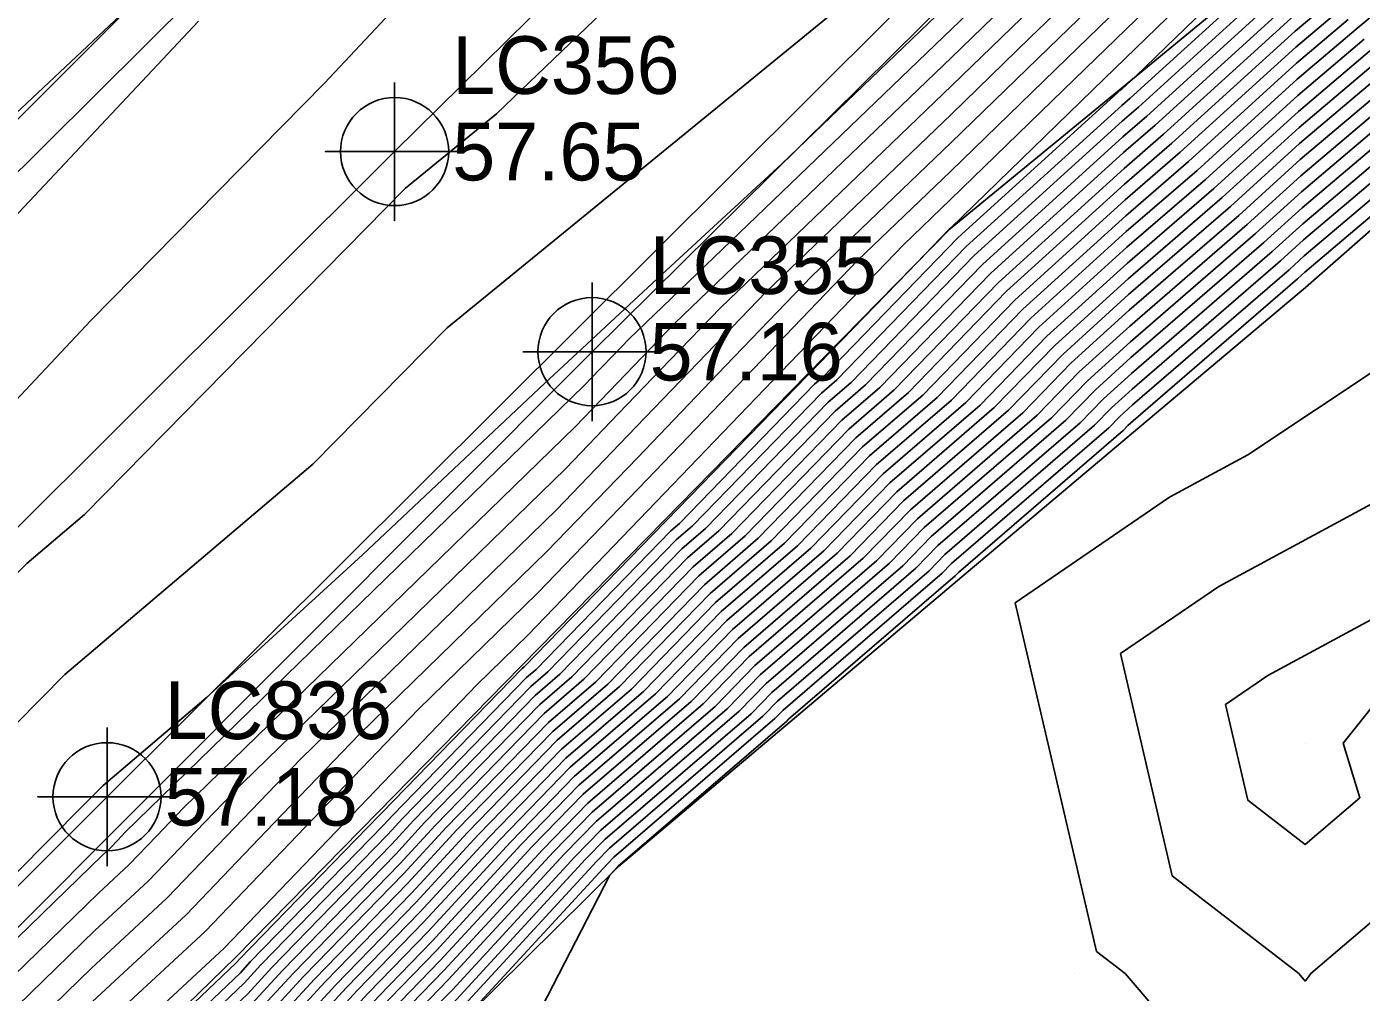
# Model space of a CAD drawing. Extents: x 2188792 to 2191981, y 386090 to 389710.
# Drawn here: x 2191034.8 to 2191092.6, y 388759.5 to 388801.3 of the extents above; entities that cross this region are included whole.
import ezdxf

# ---------------------------------------------------------------- set-up
doc = ezdxf.new("R2010")
doc.units = 0
for name, color, linetype in [('DTM Contours Major', 7, 'Continuous'), ('DTM Contours Minor', 7, 'Continuous'), ('Exist DTM QL2 LIDAR Elevation Point', 7, 'Continuous'), ('Exist Roads EOP', 7, 'Continuous'), ('Exist Roads EOP Cogo Elevation', 7, 'Continuous'), ('Exist Roads EOP Cogo Number', 7, 'Continuous'), ('Exist Roads EOP Cogo Point CELL', 7, 'Continuous'), ('Exist Roads EOT', 7, 'Continuous'), ('Exist Roads EOT Cogo Elevation', 7, 'Continuous'), ('Exist Roads EOT Cogo Number', 7, 'Continuous'), ('Exist Roads EOT Cogo Point CELL', 7, 'Continuous'), ('PH Exist DTM Breakline', 7, 'Continuous')]:
    doc.layers.add(name, color=color, linetype=linetype)

msp = doc.modelspace()

# ---------------------------------------------------------------- linework, layer by layer
at = {"layer": 'DTM Contours Major'}
for points in [[(2190957.07, 388685.271), (2190964.897, 388693.101), (2190970.015, 388698.009), (2190985.549, 388713.655), (2190988.119, 388716.163), (2191000.171, 388728.126), (2191001.154, 388729.112), (2191016.311, 388744.146), (2191021.304, 388749.11), (2191021.321, 388749.127), (2191021.34, 388749.144), (2191021.36, 388749.163), (2191038.059, 388765.4), (2191038.417, 388765.732), (2191038.737, 388766.065), (2191039.048, 388766.39), (2191058.97, 388785.791), (2191059.627, 388786.473), (2191060.268, 388787.14), (2191060.895, 388787.792), (2191074.915, 388801.253), (2191075.872, 388802.182), (2191076.658, 388802.945), (2191095.2, 388820.754)], [(2191031.828, 388747.29), (2191037.587, 388752.779), (2191038.62, 388753.911), (2191044.374, 388759.402), (2191045.412, 388760.532), (2191050.61, 388765.877), (2191051.576, 388766.925), (2191056.84, 388772.337), (2191057.905, 388773.254), (2191063.195, 388778.697), (2191064.223, 388779.583), (2191069.539, 388785.056), (2191070.53, 388785.912), (2191075.871, 388791.416), (2191082.286, 388797.242), (2191082.987, 388797.849), (2191089.67, 388803.931)], [(2191032.898, 388752.97), (2191037.289, 388757.24), (2191042.527, 388762.1), (2191047.202, 388766.974), (2191051.759, 388771.725), (2191056.94, 388776.771), (2191061.672, 388781.691), (2191066.294, 388786.497), (2191070.811, 388791.192), (2191074.855, 388795.075), (2191079.887, 388799.961), (2191084.018, 388803.971)], [(2190937.024, 388700.844), (2190937.399, 388701.635), (2190944.469, 388709.514), (2190946.555, 388711.972), (2190949.092, 388714.961), (2190952.245, 388718.675), (2190963.183, 388729.917), (2190966.263, 388733.358), (2190969.789, 388737.297), (2190977.278, 388744.438), (2190980.417, 388748.054), (2190984.143, 388752.347), (2190987.709, 388754.929), (2190999.031, 388765.653), (2191002.619, 388768.554), (2191005.275, 388770.702), (2191007.32, 388772.355), (2191018.915, 388783.2), (2191020.165, 388784.328), (2191021.223, 388785.281), (2191039.794, 388802.727)], [(2191034.525, 388746.604), (2191038.477, 388750.371), (2191041.117, 388753.262), (2191045.176, 388757.136), (2191047.732, 388759.915), (2191051.488, 388763.777), (2191053.903, 388766.397), (2191057.786, 388770.39), (2191060.494, 388772.719), (2191064.413, 388776.751), (2191067.071, 388779.042), (2191071.024, 388783.113), (2191073.634, 388785.365), (2191077.621, 388789.474), (2191082.41, 388793.824), (2191084.8, 388795.89), (2191089.808, 388800.449), (2191091.743, 388802.087)], [(2191042.239, 388801.575), (2191023.757, 388781.907), (2191020.201, 388778.295), (2191007.25, 388764.518), (2191003.929, 388761.167), (2190988.443, 388744.746), (2190982.221, 388738.471), (2190969.719, 388726.456), (2190965.939, 388722.901), (2190949.011, 388706.617), (2190945.187, 388703.013), (2190932.424, 388689.18)], [(2191032.782, 388741.015), (2191037.223, 388745.917), (2191039.368, 388747.962), (2191043.614, 388752.612), (2191045.979, 388754.869), (2191050.052, 388759.298), (2191052.365, 388761.677), (2191056.23, 388765.87), (2191058.732, 388768.442), (2191063.083, 388772.185), (2191065.63, 388774.805), (2191069.919, 388778.501), (2191072.509, 388781.169), (2191076.737, 388784.817), (2191079.371, 388787.532), (2191082.535, 388790.405), (2191086.612, 388793.932), (2191089.946, 388796.966), (2191093.445, 388799.929)], [(2191034.417, 388739.156), (2191039.92, 388745.231), (2191040.259, 388745.553), (2191046.111, 388751.963), (2191046.781, 388752.602), (2191052.372, 388758.682), (2191053.243, 388759.577), (2191058.557, 388765.342), (2191059.678, 388766.494), (2191065.672, 388771.651), (2191066.847, 388772.86), (2191072.767, 388777.96), (2191073.995, 388779.225), (2191079.841, 388784.27), (2191081.121, 388785.59), (2191082.659, 388786.987), (2191088.425, 388791.973), (2191090.084, 388793.483), (2191095.148, 388797.771)]]:
    msp.add_lwpolyline(points, dxfattribs=at)
at = {"layer": 'DTM Contours Minor'}
for points in [[(2191119.358, 388870.268), (2191109.799, 388861.543), (2191104.692, 388854.965), (2191091.714, 388842.873), (2191085.098, 388836.109), (2191075.842, 388827.217), (2191067.084, 388818.281), (2191054.529, 388806.191), (2191047.695, 388798.893), (2191037.551, 388788.575), (2191029.965, 388780.502), (2191015.841, 388766.153), (2191010.773, 388760.762), (2191000.586, 388750.484), (2190994.581, 388744.116), (2190979.182, 388728.584), (2190974.399, 388723.988), (2190963.846, 388714.064), (2190956.357, 388706.86), (2190943.217, 388694.474), (2190936.725, 388687.439)], [(2191125.879, 388865.19), (2191114.024, 388854.028), (2191110.135, 388849.732), (2191094.202, 388834.845), (2191088.581, 388829.571), (2191076.2, 388817.689), (2191072.815, 388814.51), (2191055.157, 388797.553), (2191051.214, 388794.333), (2191037.294, 388780.185), (2191034.79, 388778.062), (2191016.701, 388759.74), (2191013.63, 388756.639), (2191001.262, 388744.168), (2190998.901, 388741.784), (2190981.055, 388723.789), (2190977.697, 388720.702), (2190963.618, 388707.26), (2190962.316, 388706.06), (2190944.22, 388688.738), (2190941.246, 388685.935), (2190941.026, 388685.698), (2190937.899, 388682.174), (2190927.868, 388670.864)], [(2190934.116, 388671.227), (2190941.964, 388680.077), (2190949.594, 388688.469), (2190962.951, 388701.254), (2190970.551, 388708.261), (2190978.743, 388716.083), (2190990.928, 388727.28), (2191000.081, 388736.51), (2191008.884, 388745.398), (2191015.289, 388751.857), (2191026.961, 388763.641), (2191036.447, 388773.249), (2191047.193, 388782.362), (2191053.02, 388788.284), (2191071.983, 388803.773), (2191075.089, 388806.756), (2191089.007, 388819.828), (2191090.516, 388821.276), (2191111.538, 388840.998), (2191112.061, 388841.488), (2191124.054, 388854.735), (2191125.909, 388856.481), (2191132.462, 388863.801)], [(2190958.316, 388691.404), (2190963.585, 388696.448), (2190977.484, 388709.263), (2190979.79, 388711.464), (2191000.8, 388730.772), (2191001.26, 388731.237), (2191016.505, 388746.628), (2191016.947, 388747.074), (2191037.221, 388767.543), (2191038.103, 388768.436), (2191042.574, 388772.227), (2191049.352, 388778.431), (2191057.257, 388785.885), (2191062.524, 388790.784), (2191067.532, 388795.388), (2191074.927, 388802.488), (2191075.069, 388802.626), (2191075.186, 388802.74), (2191095.831, 388822.569)], [(2191030.209, 388747.702), (2191037.052, 388754.225), (2191037.122, 388754.301), (2191043.892, 388760.762), (2191044.02, 388760.901), (2191050.084, 388767.138), (2191050.18, 388767.242), (2191056.273, 388773.506), (2191056.352, 388773.574), (2191062.465, 388779.864), (2191062.515, 388779.907), (2191068.648, 388786.223), (2191068.668, 388786.24), (2191072.996, 388790.7), (2191074.778, 388792.553), (2191074.831, 388792.603), (2191081.493, 388799.072), (2191086.961, 388804.381)], [(2191030.749, 388747.565), (2191037.23, 388753.743), (2191037.621, 388754.171), (2191044.053, 388760.309), (2191044.484, 388760.778), (2191050.259, 388766.717), (2191050.645, 388767.136), (2191056.462, 388773.116), (2191056.87, 388773.468), (2191062.708, 388779.475), (2191063.084, 388779.799), (2191068.945, 388785.834), (2191069.289, 388786.131), (2191075.171, 388792.193), (2191082.236, 388798.61), (2191082.262, 388798.632), (2191082.875, 388799.19), (2191088.433, 388804.587)], [(2191031.288, 388747.428), (2191037.409, 388753.261), (2191038.121, 388754.041), (2191044.213, 388759.856), (2191044.948, 388760.655), (2191050.435, 388766.297), (2191051.111, 388767.031), (2191056.651, 388772.727), (2191057.388, 388773.361), (2191062.952, 388779.086), (2191063.654, 388779.691), (2191069.242, 388785.445), (2191069.91, 388786.021), (2191075.521, 388791.804), (2191082.261, 388797.926), (2191082.625, 388798.24), (2191089.643, 388804.628)], [(2191028.949, 388747.908), (2191035.205, 388753.732), (2191037.135, 388755.608), (2191043.349, 388761.374), (2191048.894, 388767.155), (2191054.301, 388772.792), (2191056.534, 388774.967), (2191062.081, 388780.734), (2191067.5, 388786.368), (2191072.794, 388791.872), (2191074.843, 388793.839), (2191080.69, 388799.517), (2191085.489, 388804.176)], [(2191025.975, 388750.686), (2191037.751, 388762.136), (2191040.061, 388764.279), (2191042.123, 388766.429), (2191044.133, 388768.524), (2191058.158, 388782.183), (2191060.445, 388784.56), (2191062.679, 388786.883), (2191064.861, 388789.152), (2191074.891, 388798.781), (2191077.478, 388801.294), (2191079.602, 388803.355)], [(2191028.282, 388751.447), (2191037.597, 388760.504), (2191040.883, 388763.553), (2191043.816, 388766.61), (2191046.675, 388769.591), (2191057.752, 388780.379), (2191060.854, 388783.604), (2191063.884, 388786.754), (2191066.844, 388789.832), (2191074.879, 388797.546), (2191078.281, 388800.849), (2191081.074, 388803.561)], [(2191030.59, 388752.209), (2191037.443, 388758.872), (2191041.705, 388762.827), (2191045.509, 388766.792), (2191049.217, 388770.658), (2191057.346, 388778.575), (2191061.263, 388782.647), (2191065.089, 388786.625), (2191068.828, 388790.512), (2191074.867, 388796.31), (2191079.084, 388800.405), (2191082.546, 388803.766)], [(2191032.187, 388742.558), (2191035.604, 388746.329), (2191038.834, 388749.407), (2191042.116, 388753.002), (2191045.497, 388756.229), (2191048.66, 388759.668), (2191051.839, 388762.937), (2191054.834, 388766.186), (2191058.164, 388769.611), (2191061.53, 388772.506), (2191064.899, 388775.973), (2191068.21, 388778.826), (2191071.618, 388782.335), (2191074.875, 388785.146), (2191078.321, 388788.697), (2191082.46, 388792.456), (2191085.525, 388795.107), (2191089.863, 388799.056), (2191092.424, 388801.224), (2191095.051, 388803.448)], [(2191032.367, 388747.153), (2191037.765, 388752.298), (2191039.119, 388753.781), (2191044.534, 388758.949), (2191045.876, 388760.408), (2191050.786, 388765.457), (2191052.042, 388766.82), (2191057.029, 388771.948), (2191058.423, 388773.147), (2191063.439, 388778.308), (2191064.793, 388779.475), (2191069.836, 388784.668), (2191071.151, 388785.803), (2191076.221, 388791.027), (2191082.311, 388796.558), (2191083.35, 388797.457), (2191089.698, 388803.235)], [(2191032.907, 388747.016), (2191037.943, 388751.816), (2191039.619, 388753.651), (2191044.695, 388758.496), (2191046.34, 388760.285), (2191050.961, 388765.037), (2191052.507, 388766.714), (2191057.218, 388771.558), (2191058.941, 388773.04), (2191063.682, 388777.919), (2191065.363, 388779.366), (2191070.133, 388784.279), (2191071.772, 388785.693), (2191076.571, 388790.639), (2191082.336, 388795.875), (2191083.712, 388797.065), (2191089.726, 388802.538)], [(2191033.986, 388746.741), (2191038.299, 388750.852), (2191040.618, 388753.391), (2191045.016, 388757.589), (2191047.268, 388760.038), (2191051.312, 388764.197), (2191053.438, 388766.503), (2191057.597, 388770.779), (2191059.977, 388772.826), (2191064.169, 388777.14), (2191066.502, 388779.15), (2191070.727, 388783.501), (2191073.013, 388785.474), (2191077.271, 388789.862), (2191082.385, 388794.507), (2191084.437, 388796.282), (2191089.781, 388801.145), (2191091.402, 388802.518)], [(2191023.667, 388749.924), (2191037.905, 388763.768), (2191039.239, 388765.006), (2191040.43, 388766.247), (2191041.591, 388767.457), (2191058.564, 388783.987), (2191060.036, 388785.517), (2191061.473, 388787.011), (2191062.878, 388788.472), (2191074.903, 388800.017), (2191076.675, 388801.738)], [(2191031.989, 388743.072), (2191035.065, 388746.467), (2191038.655, 388749.889), (2191041.617, 388753.132), (2191045.337, 388756.682), (2191048.196, 388759.792), (2191051.663, 388763.357), (2191054.368, 388766.292), (2191057.975, 388770), (2191061.012, 388772.613), (2191064.656, 388776.362), (2191067.641, 388778.934), (2191071.321, 388782.724), (2191074.255, 388785.255), (2191077.971, 388789.085), (2191082.435, 388793.14), (2191085.162, 388795.498), (2191089.836, 388799.752), (2191092.083, 388801.655)], [(2191033.446, 388746.878), (2191038.121, 388751.334), (2191040.118, 388753.521), (2191044.855, 388758.042), (2191046.804, 388760.162), (2191051.137, 388764.617), (2191052.972, 388766.608), (2191057.408, 388771.169), (2191059.459, 388772.933), (2191063.926, 388777.529), (2191065.932, 388779.258), (2191070.43, 388783.89), (2191072.392, 388785.584), (2191076.921, 388790.251), (2191082.36, 388795.191), (2191084.075, 388796.674), (2191089.753, 388801.842)], [(2191032.385, 388742.043), (2191036.144, 388746.192), (2191039.012, 388748.925), (2191042.615, 388752.872), (2191045.658, 388755.776), (2191049.124, 388759.545), (2191052.014, 388762.517), (2191055.299, 388766.081), (2191058.354, 388769.221), (2191062.048, 388772.399), (2191065.143, 388775.584), (2191068.78, 388778.717), (2191071.915, 388781.946), (2191075.496, 388785.036), (2191078.671, 388788.309), (2191082.485, 388791.773), (2191085.887, 388794.715), (2191089.891, 388798.359), (2191092.764, 388800.792)], [(2191032.584, 388741.529), (2191036.683, 388746.055), (2191039.19, 388748.444), (2191043.115, 388752.742), (2191045.818, 388755.322), (2191049.588, 388759.422), (2191052.19, 388762.097), (2191055.765, 388765.975), (2191058.543, 388768.832), (2191062.565, 388772.292), (2191065.386, 388775.195), (2191069.349, 388778.609), (2191072.212, 388781.557), (2191076.117, 388784.927), (2191079.021, 388787.92), (2191082.51, 388791.089), (2191086.25, 388794.323), (2191089.919, 388797.662), (2191093.105, 388800.361)], [(2191032.98, 388740.501), (2191037.762, 388745.78), (2191039.546, 388747.48), (2191044.114, 388752.482), (2191046.139, 388754.416), (2191050.516, 388759.175), (2191052.541, 388761.257), (2191056.695, 388765.764), (2191058.921, 388768.052), (2191063.601, 388772.078), (2191065.873, 388774.416), (2191070.488, 388778.393), (2191072.806, 388780.78), (2191077.358, 388784.708), (2191079.721, 388787.143), (2191082.56, 388789.721), (2191086.975, 388793.54), (2191089.974, 388796.269), (2191093.786, 388799.498)], [(2191033.178, 388739.987), (2191038.302, 388745.643), (2191039.724, 388746.999), (2191044.613, 388752.352), (2191046.3, 388753.962), (2191050.98, 388759.052), (2191052.716, 388760.837), (2191057.161, 388765.658), (2191059.11, 388767.663), (2191064.119, 388771.971), (2191066.117, 388774.027), (2191071.058, 388778.285), (2191073.104, 388780.391), (2191077.979, 388784.599), (2191080.071, 388786.755), (2191082.585, 388789.038), (2191087.337, 388793.148), (2191090.001, 388795.573), (2191094.126, 388799.066)], [(2191033.376, 388739.473), (2191038.841, 388745.505), (2191039.902, 388746.517), (2191045.112, 388752.222), (2191046.46, 388753.509), (2191051.444, 388758.928), (2191052.892, 388760.417), (2191057.626, 388765.553), (2191059.3, 388767.273), (2191064.637, 388771.864), (2191066.36, 388773.638), (2191071.628, 388778.177), (2191073.401, 388780.002), (2191078.599, 388784.489), (2191080.421, 388786.367), (2191082.61, 388788.354), (2191087.7, 388792.756), (2191090.029, 388794.876), (2191094.467, 388798.635)], [(2191033.574, 388738.959), (2191039.381, 388745.368), (2191040.08, 388746.035), (2191045.612, 388752.093), (2191046.621, 388753.056), (2191051.908, 388758.805), (2191053.067, 388759.997), (2191058.092, 388765.447), (2191059.489, 388766.884), (2191065.154, 388771.758), (2191066.604, 388773.249), (2191072.197, 388778.068), (2191073.698, 388779.614), (2191079.22, 388784.38), (2191080.771, 388785.978), (2191082.634, 388787.67), (2191088.062, 388792.365), (2191090.057, 388794.18), (2191094.807, 388798.203)], [(2191027.466, 388731.623), (2191034.859, 388737.087), (2191040.423, 388744.929), (2191040.554, 388745.039), (2191040.83, 388745.502), (2191046.611, 388751.833), (2191046.942, 388752.149), (2191052.836, 388758.558), (2191053.418, 388759.157), (2191059.022, 388765.236), (2191059.867, 388766.105), (2191066.19, 388771.544), (2191067.09, 388772.47), (2191073.336, 388777.852), (2191074.292, 388778.836), (2191080.462, 388784.161), (2191081.471, 388785.201), (2191082.684, 388786.303), (2191088.787, 388791.581), (2191090.112, 388792.787), (2191095.488, 388797.34)], [(2191029.857, 388731.369), (2191035.862, 388735.807), (2191040.382, 388742.178), (2191042.585, 388744.035), (2191047.117, 388751.637), (2191047.166, 388751.698), (2191047.243, 388751.849), (2191053.3, 388758.435), (2191053.594, 388758.737), (2191059.488, 388765.131), (2191060.056, 388765.715), (2191066.708, 388771.437), (2191067.334, 388772.081), (2191073.906, 388777.744), (2191074.589, 388778.447), (2191081.082, 388784.051), (2191081.821, 388784.813), (2191082.709, 388785.619), (2191089.15, 388791.189), (2191090.139, 388792.09), (2191095.829, 388796.908)], [(2191032.247, 388731.115), (2191036.866, 388734.528), (2191040.342, 388739.428), (2191044.617, 388743.031), (2191047.941, 388748.607), (2191050.143, 388751.373), (2191053.657, 388758.195), (2191053.764, 388758.312), (2191053.769, 388758.317), (2191059.953, 388765.025), (2191060.245, 388765.326), (2191067.225, 388771.33), (2191067.577, 388771.692), (2191074.475, 388777.636), (2191074.886, 388778.058), (2191081.703, 388783.942), (2191082.171, 388784.425), (2191082.734, 388784.936), (2191089.512, 388790.798), (2191090.167, 388791.394), (2191096.17, 388796.477)], [(2191033.253, 388721.9), (2191036.769, 388723.318), (2191034.637, 388730.861), (2191037.869, 388733.249), (2191040.301, 388736.677), (2191046.649, 388742.028), (2191048.765, 388745.577), (2191053.12, 388751.047), (2191055.652, 388755.962), (2191060.07, 388764.542), (2191060.418, 388764.92), (2191060.435, 388764.936), (2191067.743, 388771.223), (2191067.821, 388771.303), (2191075.045, 388777.528), (2191075.183, 388777.67), (2191082.324, 388783.832), (2191082.521, 388784.036), (2191082.759, 388784.252), (2191089.875, 388790.406), (2191090.195, 388790.697), (2191096.51, 388796.045)], [(2191104.875, 388775.61), (2191108.9, 388780.274), (2191109.171, 388789.233), (2191097.687, 388791.542), (2191093.633, 388786.699), (2191087.732, 388782.764), (2191084.334, 388780.929), (2191077.643, 388776.355), (2191081.172, 388761.234), (2191082.416, 388760.272), (2191090.211, 388751.158), (2191094.27, 388756.213), (2191097.271, 388760.272), (2191098.857, 388761.627), (2191096.239, 388770.273), (2191100.212, 388775.241), (2191104.875, 388775.61)], [(2191102.341, 388778.145), (2191104.178, 388780.274), (2191104.302, 388784.364), (2191099.059, 388785.418), (2191097.209, 388783.207), (2191094.514, 388781.41), (2191086.466, 388777.063), (2191082.202, 388774.149), (2191084.451, 388764.513), (2191089.933, 388760.272), (2191090.211, 388759.947), (2191090.356, 388760.127), (2191090.463, 388760.272), (2191095.72, 388764.763), (2191094.052, 388770.273), (2191100.212, 388777.976), (2191102.341, 388778.145)], [(2191091.865, 388770.273), (2191098.466, 388778.528), (2191088.598, 388773.197), (2191086.762, 388771.942), (2191087.73, 388767.792), (2191090.211, 388765.873), (2191092.584, 388767.9), (2191091.865, 388770.273)]]:
    msp.add_lwpolyline(points, dxfattribs=at)
at = {"layer": 'Exist DTM QL2 LIDAR Elevation Point'}
for p, q in [((2191090.211, 388770.273), (2191090.211, 388770.273)), ((2191080.21, 388760.272), (2191080.21, 388760.272)), ((2191090.211, 388760.272), (2191090.211, 388760.272))]:
    msp.add_line(p, q, dxfattribs=at)
at = {"layer": 'Exist Roads EOP'}
for points in [[(2191117.249, 388879.058), (2191079.828, 388842.231), (2191041.78, 388804.717), (2191005.521, 388768.388), (2190968.813, 388731.779), (2190932.611, 388694.747), (2190897.463, 388657.367), (2190862.115, 388618.542), (2190828.092, 388579.337), (2190795.886, 388540.624), (2190765.721, 388503.072), (2190733.106, 388461.208), (2190701.312, 388418.791), (2190672.539, 388379.484), (2190643.174, 388339.162), (2190612.645, 388296.995), (2190582.398, 388254.562), (2190551.22, 388211.33), (2190519.268, 388166.971), (2190488.249, 388123.952), (2190458.501, 388082.405), (2190428.971, 388041.571), (2190398.227, 387998.986)], [(2191134.602, 388861.742), (2191096.259, 388823.8), (2191059.297, 388787.244), (2191021.316, 388749.148), (2190986.543, 388714.398), (2190949.487, 388676.464), (2190915.386, 388640.384), (2190880.06, 388601.534), (2190847.373, 388563.892), (2190814.156, 388524.043), (2190784.01, 388486.17), (2190753.438, 388446.547), (2190720.707, 388403.308), (2190691.569, 388363.271), (2190662.389, 388323.233), (2190633.272, 388282.773), (2190602.912, 388240.265), (2190571.201, 388196.09), (2190539.16, 388151.522), (2190509, 388109.198), (2190478.709, 388067.021), (2190448.893, 388024.678), (2190418.629, 387982.769)]]:
    msp.add_lwpolyline(points, dxfattribs=at)
at = {"layer": 'Exist Roads EOP Cogo Point CELL'}
msp.add_lwpolyline([(2191059.297, 388790.244), (2191059.297, 388784.244), (2191059.297, 388787.244), (2191062.297, 388787.244), (2191056.297, 388787.244)], dxfattribs=at)
msp.add_circle((2191059.297, 388787.244), 2.344, dxfattribs=at)
at = {"layer": 'Exist Roads EOT'}
for points in [[(2190415.064, 388019.09), (2190445.56, 388061.245), (2190473.487, 388100.115), (2190503.229, 388141.605), (2190533.333, 388183.744), (2190563.731, 388225.945), (2190594.017, 388268.083), (2190624.176, 388310.153), (2190656.565, 388354.896), (2190687.512, 388397.436), (2190719.557, 388440.71), (2190751.07, 388481.79), (2190777.618, 388515.751), (2190809.207, 388554.646), (2190841.125, 388592.518), (2190874.304, 388630.266), (2190909.444, 388668.428), (2190945.996, 388706.518), (2190984.282, 388745.174), (2191021.668, 388782.38), (2191059.687, 388820.174), (2191097.04, 388857.128), (2191110.466, 388870.43)], [(2190408.016, 387990.619), (2190439.107, 388033.638), (2190467.847, 388074.164), (2190498.203, 388115.837), (2190529, 388158.896), (2190561.283, 388203.581), (2190592.611, 388247.356), (2190622.811, 388289.51), (2190652.954, 388330.977), (2190681.755, 388370.469), (2190711.272, 388410.904), (2190743.801, 388454.121), (2190774.93, 388494.241), (2190804.861, 388531.697), (2190837.827, 388571.618), (2190870.748, 388609.702), (2190906.526, 388649.037), (2190941.177, 388685.637), (2190977.299, 388722.46), (2191013.038, 388758.347), (2191050.74, 388795.921), (2191087.875, 388832.598), (2191125.862, 388870.149)], [(2191112.127, 388841.208), (2191075.575, 388805.101), (2191038.273, 388767.943), (2191001.323, 388730.957), (2190963.998, 388693.317), (2190928.044, 388656.144)]]:
    msp.add_lwpolyline(points, dxfattribs=at)
at = {"layer": 'Exist Roads EOT Cogo Point CELL'}
for points in [[(2191050.74, 388798.921), (2191050.74, 388792.921), (2191050.74, 388795.921), (2191047.74, 388795.921), (2191053.74, 388795.921)], [(2191038.273, 388770.943), (2191038.273, 388764.943), (2191038.273, 388767.943), (2191035.273, 388767.943), (2191041.273, 388767.943)]]:
    msp.add_lwpolyline(points, dxfattribs=at)
for centre in [(2191050.74, 388795.921), (2191038.273, 388767.943)]:
    msp.add_circle(centre, 2.344, dxfattribs=at)
at = {"layer": 'PH Exist DTM Breakline'}
for points in [[(2190973.964, 388688.272), (2190979.494, 388694.265), (2190985.024, 388700.258), (2190990.554, 388706.251), (2190996.083, 388712.244), (2191001.208, 388717.797), (2191006.333, 388723.349), (2191011.458, 388728.902), (2191016.582, 388734.454), (2191023.393, 388741.079), (2191030.203, 388747.704), (2191037.014, 388754.329), (2191043.824, 388760.953), (2191050.026, 388767.277), (2191056.227, 388773.6), (2191062.428, 388779.924), (2191068.629, 388786.247), (2191074.83, 388792.571), (2191082.234, 388798.663), (2191089.638, 388804.755), (2191097.041, 388810.847), (2191104.62, 388817.422)], [(2191109.79, 388807.182), (2191103.267, 388801.465), (2191096.744, 388795.749), (2191090.221, 388790.032), (2191082.777, 388783.752), (2191075.333, 388777.473), (2191067.89, 388771.193), (2191060.446, 388764.913), (2191053.772, 388758.31), (2191047.099, 388751.706), (2191040.425, 388745.102), (2191033.752, 388738.498), (2191027.405, 388731.63), (2191021.058, 388724.762), (2191014.711, 388717.894), (2191008.363, 388711.025), (2191001.654, 388703.754), (2190994.944, 388696.483), (2190988.234, 388689.212)]]:
    msp.add_lwpolyline(points, dxfattribs=at)

# ---------------------------------------------------------------- texts
at = {"layer": 'Exist Roads EOP Cogo Elevation'}
msp.add_text('57.16', height=2.5, dxfattribs=at).set_placement((2191061.797, 388785.994))
at = {"layer": 'Exist Roads EOP Cogo Number'}
msp.add_text('LC355', height=2.5, dxfattribs=at).set_placement((2191061.797, 388789.744))
at = {"layer": 'Exist Roads EOT Cogo Elevation'}
for s, p in [('57.65', (2191053.24, 388794.671)), ('57.18', (2191040.773, 388766.693))]:
    msp.add_text(s, height=2.5, dxfattribs=at).set_placement(p)
at = {"layer": 'Exist Roads EOT Cogo Number'}
for s, p in [('LC356', (2191053.24, 388798.421)), ('LC836', (2191040.773, 388770.443))]:
    msp.add_text(s, height=2.5, dxfattribs=at).set_placement(p)

doc.saveas('drawing.dxf')
